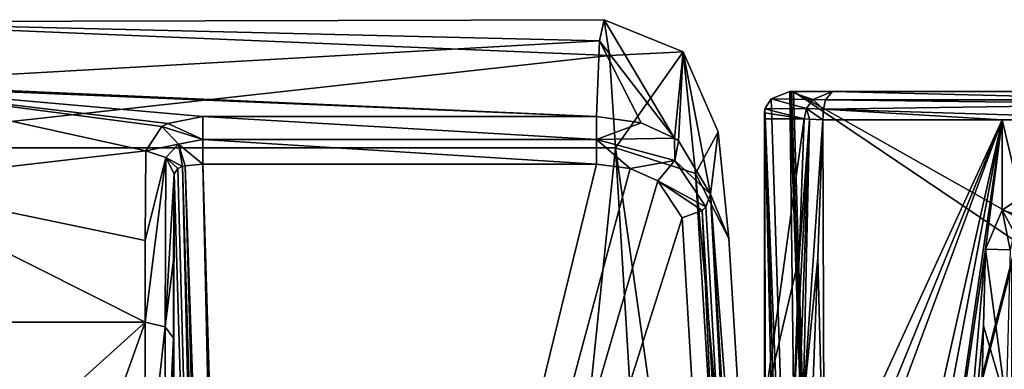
# Model space of a CAD drawing. Header units: millimetres. Extents: x -18.9 to 18.9, y -8.8 to 59.9.
# Tile 410 of 463: x -11.6 to -4.7, y 57.3 to 59.8. Entities that reach past the tile are written whole.
import ezdxf

# ---------------------------------------------------------------- set-up
doc = ezdxf.new("R2010")
doc.units = ezdxf.units.MM
doc.header["$LTSCALE"] = 65.185185
for name, color, linetype in [('1004', 7, 'CONTINUOUS'), ('248', 7, 'CONTINUOUS'), ('249', 7, 'CONTINUOUS'), ('251', 7, 'CONTINUOUS'), ('256', 7, 'CONTINUOUS'), ('343', 7, 'CONTINUOUS'), ('344', 7, 'CONTINUOUS'), ('345', 7, 'CONTINUOUS'), ('346', 7, 'CONTINUOUS'), ('359', 7, 'CONTINUOUS'), ('416', 7, 'CONTINUOUS'), ('417', 7, 'CONTINUOUS'), ('418', 7, 'CONTINUOUS'), ('419', 7, 'CONTINUOUS'), ('420', 7, 'CONTINUOUS'), ('421', 7, 'CONTINUOUS'), ('834', 7, 'CONTINUOUS'), ('862', 7, 'CONTINUOUS'), ('867', 7, 'CONTINUOUS'), ('870', 7, 'CONTINUOUS'), ('911', 7, 'CONTINUOUS'), ('935', 7, 'CONTINUOUS'), ('958', 7, 'CONTINUOUS'), ('961', 7, 'CONTINUOUS'), ('968', 7, 'CONTINUOUS'), ('969', 7, 'CONTINUOUS'), ('983', 7, 'CONTINUOUS')]:
    doc.layers.add(name, color=color, linetype=linetype)

msp = doc.modelspace()

# ---------------------------------------------------------------- linework, layer by layer
at = {"layer": '1004', "color": 7, "linetype": 'Continuous'}
for points in [[(-4.6757, 58.4638, -9.8795), (-4.545, 58.5521, -9.9154), (-4.509, 58.4127, -9.87), (-4.6757, 58.4638, -9.8795)], [(-4.793, 58.1903, -9.8463), (-4.6757, 58.4638, -9.8795), (-4.6186, 58.1862, -9.8145), (-4.793, 58.1903, -9.8463)], [(-4.6186, 58.1862, -9.8145), (-4.6757, 58.4638, -9.8795), (-4.5916, 58.3093, -9.8313), (-4.6186, 58.1862, -9.8145)], [(-4.5916, 58.3093, -9.8313), (-4.6757, 58.4638, -9.8795), (-4.509, 58.4127, -9.87), (-4.5916, 58.3093, -9.8313)]]:
    msp.add_3dface(points, dxfattribs=at)
at = {"layer": '248', "color": 7, "linetype": 'Continuous'}
for points in [[(-10.7605, 50.0038, 10.8065), (-8.475, 48.4504, 13.0249), (-13.338, 58.9045, -1.905), (-10.7605, 50.0038, 10.8065)], [(-13.338, 58.9045, -1.905), (-8.475, 48.4504, 13.0249), (-7.3992, 58.9045, -1.905), (-13.338, 58.9045, -1.905)], [(-12.5378, 51.9614, 8.0107), (-10.7605, 50.0038, 10.8065), (-13.338, 58.9045, -1.905), (-12.5378, 51.9614, 8.0107)], [(-7.3992, 58.9045, -1.905), (-8.475, 48.4504, 13.0249), (-6.9915, 52.2075, 7.6593), (-7.3992, 58.9045, -1.905)]]:
    msp.add_3dface(points, dxfattribs=at)
at = {"layer": '249', "color": 7, "linetype": 'Continuous'}
for points in [[(-12.5376, 57.6766, -8.8687), (-10.7107, 57.6766, -8.8687), (-12.0841, 56.4378, -9.7361), (-12.5376, 57.6766, -8.8687)], [(-12.0841, 56.4378, -9.7361), (-10.7107, 57.6766, -8.8687), (-11.5732, 55.2528, -10.5658), (-12.0841, 56.4378, -9.7361)], [(-10.7107, 57.6766, -8.8687), (-10.7107, 56.3571, -9.7926), (-11.5732, 55.2528, -10.5658), (-10.7107, 57.6766, -8.8687)]]:
    msp.add_3dface(points, dxfattribs=at)
at = {"layer": '251', "color": 7, "linetype": 'Continuous'}
for points in [[(-6.5997, 58.2652, -2.3867), (-6.7288, 58.5772, -6.6822), (-6.6755, 59.015, -4.5099), (-6.5997, 58.2652, -2.3867)], [(-6.192, 49.5396, 5.7571), (-6.7288, 58.5772, -6.6822), (-6.192, 51.5682, 7.1776), (-6.192, 49.5396, 5.7571)], [(-6.192, 51.5682, 7.1776), (-6.7288, 58.5772, -6.6822), (-6.5997, 58.2652, -2.3867), (-6.192, 51.5682, 7.1776)]]:
    msp.add_3dface(points, dxfattribs=at)
at = {"layer": '256', "color": 7, "linetype": 'Continuous'}
for points in [[(-13.338, 58.9045, -1.905), (-7.4412, 59.5544, -3.1984), (-13.1013, 59.7901, -4.342), (-13.338, 58.9045, -1.905)], [(-7.4789, 59.8054, -4.5904), (-7.5101, 59.6576, -5.9928), (-13.1013, 59.7901, -4.342), (-7.4789, 59.8054, -4.5904)], [(-7.4412, 59.5544, -3.1984), (-7.4789, 59.8054, -4.5904), (-13.1013, 59.7901, -4.342), (-7.4412, 59.5544, -3.1984)], [(-13.1013, 59.7901, -4.342), (-7.5101, 59.6576, -5.9928), (-12.81, 59.3572, -6.8493), (-13.1013, 59.7901, -4.342)], [(-7.5101, 59.6576, -5.9928), (-7.5325, 59.1242, -7.2982), (-12.81, 59.3572, -6.8493), (-7.5101, 59.6576, -5.9928)], [(-13.338, 58.9045, -1.905), (-7.3992, 58.9045, -1.905), (-7.4412, 59.5544, -3.1984), (-13.338, 58.9045, -1.905)], [(-12.81, 59.3572, -6.8493), (-7.5325, 59.1242, -7.2982), (-12.8064, 59.3441, -6.8778), (-12.81, 59.3572, -6.8493)], [(-10.5922, 59.0526, -7.4167), (-10.7059, 58.8817, -7.6731), (-12.8064, 59.3441, -6.8778), (-10.5922, 59.0526, -7.4167)], [(-12.8064, 59.3441, -6.8778), (-10.7059, 58.8817, -7.6731), (-12.6636, 58.6566, -7.9657), (-12.8064, 59.3441, -6.8778)], [(-10.5513, 59.0743, -7.3815), (-10.5922, 59.0526, -7.4167), (-12.8064, 59.3441, -6.8778), (-10.5513, 59.0743, -7.3815)], [(-10.3031, 59.1242, -7.2982), (-10.5513, 59.0743, -7.3815), (-12.8064, 59.3441, -6.8778), (-10.3031, 59.1242, -7.2982)], [(-7.5325, 59.1242, -7.2982), (-10.3031, 59.1242, -7.2982), (-12.8064, 59.3441, -6.8778), (-7.5325, 59.1242, -7.2982)], [(-10.7059, 58.8817, -7.6731), (-10.7098, 58.2518, -8.3985), (-12.6636, 58.6566, -7.9657), (-10.7059, 58.8817, -7.6731)], [(-10.7107, 57.6766, -8.8687), (-12.5376, 57.6766, -8.8687), (-12.6636, 58.6566, -7.9657), (-10.7107, 57.6766, -8.8687)], [(-10.7098, 58.2518, -8.3985), (-10.7107, 57.6766, -8.8687), (-12.6636, 58.6566, -7.9657), (-10.7098, 58.2518, -8.3985)]]:
    msp.add_3dface(points, dxfattribs=at)
at = {"layer": '343', "color": 7, "linetype": 'Continuous'}
for points in [[(-10.2034, 48.5327, 6.4627), (-10.5108, 56.2444, -9.6316), (-10.5059, 58.7208, -7.5599), (-10.2034, 48.5327, 6.4627)], [(-10.5059, 58.7208, -7.5599), (-10.5108, 56.2444, -9.6316), (-10.5098, 58.1161, -8.2563), (-10.5059, 58.7208, -7.5599)], [(-10.5098, 58.1161, -8.2563), (-10.5108, 56.2444, -9.6316), (-10.5108, 57.5639, -8.7077), (-10.5098, 58.1161, -8.2563)]]:
    msp.add_3dface(points, dxfattribs=at)
at = {"layer": '344', "color": 7, "linetype": 'Continuous'}
for points in [[(-10.3031, 58.7897, -7.3147), (-7.5325, 58.7897, -7.3147), (-10.0035, 48.6965, 6.5774), (-10.3031, 58.7897, -7.3147)], [(-7.5325, 58.7897, -7.3147), (-7.2954, 58.7582, -7.2714), (-10.0035, 48.6965, 6.5774), (-7.5325, 58.7897, -7.3147)], [(-7.2954, 58.7582, -7.2714), (-7.0991, 58.6713, -7.1516), (-10.0035, 48.6965, 6.5774), (-7.2954, 58.7582, -7.2714)], [(-7.0991, 58.6713, -7.1516), (-6.9287, 58.4114, -6.794), (-10.0035, 48.6965, 6.5774), (-7.0991, 58.6713, -7.1516)], [(-6.9287, 58.4114, -6.794), (-6.3919, 49.3738, 5.6453), (-10.0035, 48.6965, 6.5774), (-6.9287, 58.4114, -6.794)]]:
    msp.add_3dface(points, dxfattribs=at)
at = {"layer": '345', "color": 7, "linetype": 'Continuous'}
for points in [[(-7.5101, 59.6576, -5.9928), (-7.4789, 59.8054, -4.5904), (-6.983, 58.9723, -7.1256), (-7.5101, 59.6576, -5.9928)], [(-7.4789, 59.8054, -4.5904), (-7.4412, 59.5544, -3.1984), (-6.9225, 59.5798, -4.5537), (-7.4789, 59.8054, -4.5904)], [(-7.4789, 59.8054, -4.5904), (-6.9225, 59.5798, -4.5537), (-6.983, 58.9723, -7.1256), (-7.4789, 59.8054, -4.5904)], [(-7.5325, 59.1242, -7.2982), (-7.5101, 59.6576, -5.9928), (-7.2163, 59.0788, -7.2469), (-7.5325, 59.1242, -7.2982)], [(-7.5101, 59.6576, -5.9928), (-6.983, 58.9723, -7.1256), (-7.2163, 59.0788, -7.2469), (-7.5101, 59.6576, -5.9928)], [(-7.4412, 59.5544, -3.1984), (-7.3992, 58.9045, -1.905), (-6.9225, 59.5798, -4.5537), (-7.4412, 59.5544, -3.1984)], [(-7.3992, 58.9045, -1.905), (-6.8339, 58.7239, -2.0556), (-6.9225, 59.5798, -4.5537), (-7.3992, 58.9045, -1.905)], [(-6.983, 58.9723, -7.1256), (-6.9225, 59.5798, -4.5537), (-6.955, 58.953, -7.1038), (-6.983, 58.9723, -7.1256)], [(-6.9225, 59.5798, -4.5537), (-6.7288, 58.5772, -6.6822), (-6.955, 58.953, -7.1038), (-6.9225, 59.5798, -4.5537)], [(-6.6755, 59.015, -4.5099), (-6.7288, 58.5772, -6.6822), (-6.9225, 59.5798, -4.5537), (-6.6755, 59.015, -4.5099)], [(-6.8339, 58.7239, -2.0556), (-6.6755, 59.015, -4.5099), (-6.9225, 59.5798, -4.5537), (-6.8339, 58.7239, -2.0556)], [(-6.5997, 58.2652, -2.3867), (-6.6755, 59.015, -4.5099), (-6.8339, 58.7239, -2.0556), (-6.5997, 58.2652, -2.3867)]]:
    msp.add_3dface(points, dxfattribs=at)
at = {"layer": '346', "color": 7, "linetype": 'Continuous'}
for points in [[(-7.3992, 58.9045, -1.905), (-6.9915, 52.2075, 7.6593), (-6.4262, 52.0269, 7.5087), (-7.3992, 58.9045, -1.905)], [(-6.8339, 58.7239, -2.0556), (-7.3992, 58.9045, -1.905), (-6.4262, 52.0269, 7.5087), (-6.8339, 58.7239, -2.0556)], [(-6.192, 51.5682, 7.1776), (-6.5997, 58.2652, -2.3867), (-6.8339, 58.7239, -2.0556), (-6.192, 51.5682, 7.1776)], [(-6.192, 51.5682, 7.1776), (-6.8339, 58.7239, -2.0556), (-6.4262, 52.0269, 7.5087), (-6.192, 51.5682, 7.1776)]]:
    msp.add_3dface(points, dxfattribs=at)
at = {"layer": '359', "color": 7, "linetype": 'Continuous'}
for points in [[(-10.2034, 48.5327, 6.4627), (-10.5059, 58.7208, -7.5599), (-10.481, 58.7571, -7.4494), (-10.2034, 48.5327, 6.4627)], [(-10.4481, 58.7721, -7.3945), (-10.2034, 48.5327, 6.4627), (-10.481, 58.7571, -7.4494), (-10.4481, 58.7721, -7.3945)], [(-10.4276, 58.7778, -7.3713), (-10.1432, 48.649, 6.5459), (-10.4481, 58.7721, -7.3945), (-10.4276, 58.7778, -7.3713)], [(-10.1432, 48.649, 6.5459), (-10.2034, 48.5327, 6.4627), (-10.4481, 58.7721, -7.3945), (-10.1432, 48.649, 6.5459)], [(-10.3031, 58.7897, -7.3147), (-10.0782, 48.684, 6.57), (-10.4276, 58.7778, -7.3713), (-10.3031, 58.7897, -7.3147)], [(-10.0782, 48.684, 6.57), (-10.1432, 48.649, 6.5459), (-10.4276, 58.7778, -7.3713), (-10.0782, 48.684, 6.57)], [(-10.3031, 58.7897, -7.3147), (-10.0035, 48.6965, 6.5774), (-10.0782, 48.684, 6.57), (-10.3031, 58.7897, -7.3147)]]:
    msp.add_3dface(points, dxfattribs=at)
at = {"layer": '416', "color": 7, "linetype": 'Continuous'}
for points in [[(-10.7107, 56.3571, -9.7926), (-10.7107, 57.6766, -8.8687), (-10.5705, 57.6437, -8.8217), (-10.7107, 56.3571, -9.7926)], [(-10.5705, 56.3242, -9.7456), (-10.7107, 56.3571, -9.7926), (-10.5705, 57.6437, -8.8217), (-10.5705, 56.3242, -9.7456)], [(-10.5108, 57.5639, -8.7077), (-10.5705, 56.3242, -9.7456), (-10.5705, 57.6437, -8.8217), (-10.5108, 57.5639, -8.7077)], [(-10.5108, 57.5639, -8.7077), (-10.5108, 56.2444, -9.6316), (-10.5705, 56.3242, -9.7456), (-10.5108, 57.5639, -8.7077)]]:
    msp.add_3dface(points, dxfattribs=at)
at = {"layer": '417', "color": 7, "linetype": 'Continuous'}
for points in [[(-10.7098, 58.2518, -8.3985), (-10.7059, 58.8817, -7.6731), (-10.5657, 58.8344, -7.6405), (-10.7098, 58.2518, -8.3985)], [(-10.7107, 57.6766, -8.8687), (-10.7098, 58.2518, -8.3985), (-10.5657, 58.8344, -7.6405), (-10.7107, 57.6766, -8.8687)], [(-10.5705, 57.6437, -8.8217), (-10.7107, 57.6766, -8.8687), (-10.5657, 58.8344, -7.6405), (-10.5705, 57.6437, -8.8217)], [(-10.5059, 58.7208, -7.5599), (-10.5705, 57.6437, -8.8217), (-10.5657, 58.8344, -7.6405), (-10.5059, 58.7208, -7.5599)], [(-10.5059, 58.7208, -7.5599), (-10.5098, 58.1161, -8.2563), (-10.5705, 57.6437, -8.8217), (-10.5059, 58.7208, -7.5599)], [(-10.5098, 58.1161, -8.2563), (-10.5108, 57.5639, -8.7077), (-10.5705, 57.6437, -8.8217), (-10.5098, 58.1161, -8.2563)]]:
    msp.add_3dface(points, dxfattribs=at)
at = {"layer": '418', "color": 7, "linetype": 'Continuous'}
for points in [[(-10.5513, 59.0743, -7.3815), (-10.3031, 59.1242, -7.2982), (-10.3031, 58.9614, -7.3969), (-10.5513, 59.0743, -7.3815)], [(-10.7059, 58.8817, -7.6731), (-10.5922, 59.0526, -7.4167), (-10.4753, 58.9304, -7.4661), (-10.7059, 58.8817, -7.6731)], [(-10.5922, 59.0526, -7.4167), (-10.5513, 59.0743, -7.3815), (-10.3031, 58.9614, -7.3969), (-10.5922, 59.0526, -7.4167)], [(-10.4753, 58.9304, -7.4661), (-10.5922, 59.0526, -7.4167), (-10.3031, 58.9614, -7.3969), (-10.4753, 58.9304, -7.4661)], [(-10.3031, 58.7897, -7.3147), (-10.4753, 58.9304, -7.4661), (-10.3031, 58.9614, -7.3969), (-10.3031, 58.7897, -7.3147)], [(-10.5657, 58.8344, -7.6405), (-10.7059, 58.8817, -7.6731), (-10.4753, 58.9304, -7.4661), (-10.5657, 58.8344, -7.6405)], [(-10.4481, 58.7721, -7.3945), (-10.5657, 58.8344, -7.6405), (-10.4753, 58.9304, -7.4661), (-10.4481, 58.7721, -7.3945)], [(-10.3031, 58.7897, -7.3147), (-10.4276, 58.7778, -7.3713), (-10.4753, 58.9304, -7.4661), (-10.3031, 58.7897, -7.3147)], [(-10.4276, 58.7778, -7.3713), (-10.4481, 58.7721, -7.3945), (-10.4753, 58.9304, -7.4661), (-10.4276, 58.7778, -7.3713)], [(-10.481, 58.7571, -7.4494), (-10.5059, 58.7208, -7.5599), (-10.5657, 58.8344, -7.6405), (-10.481, 58.7571, -7.4494)], [(-10.4481, 58.7721, -7.3945), (-10.481, 58.7571, -7.4494), (-10.5657, 58.8344, -7.6405), (-10.4481, 58.7721, -7.3945)]]:
    msp.add_3dface(points, dxfattribs=at)
at = {"layer": '419', "color": 7, "linetype": 'Continuous'}
for points in [[(-10.3031, 59.1242, -7.2982), (-7.5325, 59.1242, -7.2982), (-7.5325, 58.9614, -7.3969), (-10.3031, 59.1242, -7.2982)], [(-10.3031, 58.9614, -7.3969), (-10.3031, 59.1242, -7.2982), (-7.5325, 58.9614, -7.3969), (-10.3031, 58.9614, -7.3969)], [(-7.5325, 58.7897, -7.3147), (-10.3031, 58.7897, -7.3147), (-10.3031, 58.9614, -7.3969), (-7.5325, 58.7897, -7.3147)], [(-7.5325, 58.7897, -7.3147), (-10.3031, 58.9614, -7.3969), (-7.5325, 58.9614, -7.3969), (-7.5325, 58.7897, -7.3147)]]:
    msp.add_3dface(points, dxfattribs=at)
at = {"layer": '420', "color": 7, "linetype": 'Continuous'}
for points in [[(-7.5325, 59.1242, -7.2982), (-7.2163, 59.0788, -7.2469), (-7.5325, 58.9614, -7.3969), (-7.5325, 59.1242, -7.2982)], [(-7.2163, 59.0788, -7.2469), (-6.983, 58.9723, -7.1256), (-7.5325, 58.9614, -7.3969), (-7.2163, 59.0788, -7.2469)], [(-7.5325, 58.9614, -7.3969), (-6.983, 58.9723, -7.1256), (-6.9799, 58.8139, -7.1938), (-7.5325, 58.9614, -7.3969)], [(-7.2954, 58.7582, -7.2714), (-7.5325, 58.7897, -7.3147), (-7.5325, 58.9614, -7.3969), (-7.2954, 58.7582, -7.2714)], [(-7.2954, 58.7582, -7.2714), (-7.5325, 58.9614, -7.3969), (-6.9799, 58.8139, -7.1938), (-7.2954, 58.7582, -7.2714)], [(-6.983, 58.9723, -7.1256), (-6.955, 58.953, -7.1038), (-6.9799, 58.8139, -7.1938), (-6.983, 58.9723, -7.1256)], [(-6.955, 58.953, -7.1038), (-6.7288, 58.5772, -6.6822), (-6.9799, 58.8139, -7.1938), (-6.955, 58.953, -7.1038)], [(-7.0991, 58.6713, -7.1516), (-7.2954, 58.7582, -7.2714), (-6.9799, 58.8139, -7.1938), (-7.0991, 58.6713, -7.1516)], [(-6.7614, 58.4882, -6.7455), (-7.0991, 58.6713, -7.1516), (-6.9799, 58.8139, -7.1938), (-6.7614, 58.4882, -6.7455)], [(-6.7288, 58.5772, -6.6822), (-6.7614, 58.4882, -6.7455), (-6.9799, 58.8139, -7.1938), (-6.7288, 58.5772, -6.6822)], [(-6.9287, 58.4114, -6.794), (-7.0991, 58.6713, -7.1516), (-6.7874, 58.4617, -6.7636), (-6.9287, 58.4114, -6.794)], [(-6.7874, 58.4617, -6.7636), (-7.0991, 58.6713, -7.1516), (-6.7614, 58.4882, -6.7455), (-6.7874, 58.4617, -6.7636)]]:
    msp.add_3dface(points, dxfattribs=at)
at = {"layer": '421', "color": 7, "linetype": 'Continuous'}
for points in [[(-6.7288, 58.5772, -6.6822), (-6.2506, 49.424, 5.6757), (-6.7614, 58.4882, -6.7455), (-6.7288, 58.5772, -6.6822)], [(-6.7288, 58.5772, -6.6822), (-6.192, 49.5396, 5.7571), (-6.2506, 49.424, 5.6757), (-6.7288, 58.5772, -6.6822)], [(-6.3919, 49.3738, 5.6453), (-6.9287, 58.4114, -6.794), (-6.7874, 58.4617, -6.7636), (-6.3919, 49.3738, 5.6453)], [(-6.2506, 49.424, 5.6757), (-6.7874, 58.4617, -6.7636), (-6.7614, 58.4882, -6.7455), (-6.2506, 49.424, 5.6757)], [(-6.2506, 49.424, 5.6757), (-6.3919, 49.3738, 5.6453), (-6.7874, 58.4617, -6.7636), (-6.2506, 49.424, 5.6757)]]:
    msp.add_3dface(points, dxfattribs=at)
at = {"layer": '834', "color": 7, "linetype": 'Continuous'}
for points in [[(-6.1449, 59.3, -3.3415), (-5.9491, 52.8673, 5.8452), (-4.5736, 58.2423, -1.831), (-6.1449, 59.3, -3.3415)], [(-3.3321, 59.3, -3.3415), (-6.1449, 59.3, -3.3415), (-4.4911, 58.3691, -2.0122), (-3.3321, 59.3, -3.3415)], [(-4.4911, 58.3691, -2.0122), (-6.1449, 59.3, -3.3415), (-4.5736, 58.2423, -1.831), (-4.4911, 58.3691, -2.0122)], [(-4.5736, 58.2423, -1.831), (-5.9491, 52.8673, 5.8452), (-4.6062, 58.0767, -1.5946), (-4.5736, 58.2423, -1.831)], [(-4.6062, 58.0767, -1.5946), (-5.9491, 52.8673, 5.8452), (-4.6062, 57.2738, -0.4478), (-4.6062, 58.0767, -1.5946)]]:
    msp.add_3dface(points, dxfattribs=at)
at = {"layer": '862', "color": 7, "linetype": 'Continuous'}
for points in [[(-5.9386, 59.1, -9.4747), (-5.9276, 56.3721, -9.4787), (-5.974, 58.1292, -9.4618), (-5.9386, 59.1, -9.4747)], [(-4.6739, 59.1, -9.88), (-5.9276, 56.3721, -9.4787), (-5.9386, 59.1, -9.4747), (-4.6739, 59.1, -9.88)], [(-5.8425, 56.2506, -9.5093), (-5.9276, 56.3721, -9.4787), (-4.6739, 59.1, -9.88), (-5.8425, 56.2506, -9.5093)], [(-5.8044, 56.0543, -9.5228), (-5.8425, 56.2506, -9.5093), (-4.6739, 59.1, -9.88), (-5.8044, 56.0543, -9.5228)], [(-5.8044, 54.0888, -9.5228), (-5.8044, 56.0543, -9.5228), (-4.6739, 59.1, -9.88), (-5.8044, 54.0888, -9.5228)], [(-5.6945, 53.6976, -9.5613), (-5.8044, 54.0888, -9.5228), (-4.6739, 59.1, -9.88), (-5.6945, 53.6976, -9.5613)], [(-5.4856, 53.525, -9.6322), (-5.6945, 53.6976, -9.5613), (-4.6739, 59.1, -9.88), (-5.4856, 53.525, -9.6322)], [(-4.793, 58.1903, -9.8463), (-5.4856, 53.525, -9.6322), (-4.6739, 59.1, -9.88), (-4.793, 58.1903, -9.8463)], [(-4.6757, 58.4638, -9.8795), (-4.793, 58.1903, -9.8463), (-4.6739, 59.1, -9.88), (-4.6757, 58.4638, -9.8795)], [(-4.545, 58.5521, -9.9154), (-4.6757, 58.4638, -9.8795), (-4.6739, 59.1, -9.88), (-4.545, 58.5521, -9.9154)], [(-3.4859, 59.1, -10.1667), (-4.545, 58.5521, -9.9154), (-4.6739, 59.1, -9.88), (-3.4859, 59.1, -10.1667)], [(-5.1999, 53.5032, -9.7243), (-5.4856, 53.525, -9.6322), (-4.793, 58.1903, -9.8463), (-5.1999, 53.5032, -9.7243)], [(-4.793, 58.1903, -9.8463), (-4.8066, 57.6496, -9.8424), (-5.1999, 53.5032, -9.7243), (-4.793, 58.1903, -9.8463)], [(-5.974, 58.1292, -9.4618), (-5.9276, 56.3721, -9.4787), (-6.012, 57.0858, -9.4479), (-5.974, 58.1292, -9.4618)], [(-4.8201, 57.1099, -9.8385), (-5.1999, 53.5032, -9.7243), (-4.8066, 57.6496, -9.8424), (-4.8201, 57.1099, -9.8385)]]:
    msp.add_3dface(points, dxfattribs=at)
at = {"layer": '867', "color": 7, "linetype": 'Continuous'}
for points in [[(-6.1579, 59.3, -3.3423), (-6.1449, 59.3, -3.3415), (-6.1707, 59.3, -3.3444), (-6.1579, 59.3, -3.3423)], [(-6.1707, 59.3, -3.3444), (-6.1449, 59.3, -3.3415), (-5.8703, 59.3, -9.2867), (-6.1707, 59.3, -3.3444)], [(-6.1449, 59.3, -3.3415), (-3.3321, 59.3, -3.3415), (-5.8703, 59.3, -9.2867), (-6.1449, 59.3, -3.3415)], [(-5.8703, 59.3, -9.2867), (-3.3321, 59.3, -3.3415), (-4.6203, 59.3, -9.6874), (-5.8703, 59.3, -9.2867)]]:
    msp.add_3dface(points, dxfattribs=at)
at = {"layer": '870', "color": 7, "linetype": 'Continuous'}
for points in [[(-5.9187, 59.2411, -9.4199), (-5.8703, 59.3, -9.2867), (-3.4743, 59.2406, -10.1101), (-5.9187, 59.2411, -9.4199)], [(-5.8703, 59.3, -9.2867), (-4.6203, 59.3, -9.6874), (-3.4743, 59.2406, -10.1101), (-5.8703, 59.3, -9.2867)], [(-5.9334, 59.176, -9.4606), (-5.9187, 59.2411, -9.4199), (-3.479, 59.2102, -10.1344), (-5.9334, 59.176, -9.4606)], [(-3.479, 59.2102, -10.1344), (-5.9187, 59.2411, -9.4199), (-3.4743, 59.2406, -10.1101), (-3.479, 59.2102, -10.1344)], [(-4.6739, 59.1, -9.88), (-5.9386, 59.1, -9.4747), (-5.9334, 59.176, -9.4606), (-4.6739, 59.1, -9.88)], [(-3.4859, 59.1, -10.1667), (-5.9334, 59.176, -9.4606), (-3.479, 59.2102, -10.1344), (-3.4859, 59.1, -10.1667)], [(-3.4859, 59.1, -10.1667), (-4.6739, 59.1, -9.88), (-5.9334, 59.176, -9.4606), (-3.4859, 59.1, -10.1667)]]:
    msp.add_3dface(points, dxfattribs=at)
at = {"layer": '911', "color": 7, "linetype": 'Continuous'}
for points in [[(-6.3481, 59.1488, -3.6753), (-6.3491, 59.107, -3.7733), (-6.3474, 56.9982, -5.1302), (-6.3481, 59.1488, -3.6753)], [(-6.3462, 59.1784, -3.5166), (-6.3481, 59.1488, -3.6753), (-6.3474, 56.9982, -5.1302), (-6.3462, 59.1784, -3.5166)], [(-6.3448, 56.9211, -5.0002), (-6.3462, 59.1784, -3.5166), (-6.3474, 56.9982, -5.1302), (-6.3448, 56.9211, -5.0002)], [(-6.1491, 50.4898, 4.1847), (-6.1491, 52.7015, 5.7333), (-6.3462, 59.1784, -3.5166), (-6.1491, 50.4898, 4.1847)], [(-6.1491, 50.4898, 4.1847), (-6.3462, 59.1784, -3.5166), (-6.3448, 56.9211, -5.0002), (-6.1491, 50.4898, 4.1847)], [(-6.3491, 59.107, -3.7733), (-6.3491, 57.0929, -5.1836), (-6.3474, 56.9982, -5.1302), (-6.3491, 59.107, -3.7733)]]:
    msp.add_3dface(points, dxfattribs=at)
at = {"layer": '935', "color": 7, "linetype": 'Continuous'}
for points in [[(-6.1707, 59.3, -3.3444), (-6.301, 59.2494, -3.3994), (-6.0905, 52.8179, 5.8136), (-6.1707, 59.3, -3.3444)], [(-5.9491, 52.8673, 5.8452), (-6.1579, 59.3, -3.3423), (-6.1707, 59.3, -3.3444), (-5.9491, 52.8673, 5.8452)], [(-5.9491, 52.8673, 5.8452), (-6.1707, 59.3, -3.3444), (-6.0905, 52.8179, 5.8136), (-5.9491, 52.8673, 5.8452)], [(-5.9491, 52.8673, 5.8452), (-6.1449, 59.3, -3.3415), (-6.1579, 59.3, -3.3423), (-5.9491, 52.8673, 5.8452)], [(-6.301, 59.2494, -3.3994), (-6.3462, 59.1784, -3.5166), (-6.0905, 52.8179, 5.8136), (-6.301, 59.2494, -3.3994)], [(-6.3462, 59.1784, -3.5166), (-6.1491, 52.7015, 5.7333), (-6.0905, 52.8179, 5.8136), (-6.3462, 59.1784, -3.5166)]]:
    msp.add_3dface(points, dxfattribs=at)
at = {"layer": '958', "color": 7, "linetype": 'Continuous'}
for points in [[(-6.3491, 57.0929, -5.1836), (-6.3491, 59.107, -3.7733), (-6.0699, 59.107, -9.2968), (-6.3491, 57.0929, -5.1836)], [(-6.1049, 58.1363, -9.2841), (-6.3491, 57.0929, -5.1836), (-6.0699, 59.107, -9.2968), (-6.1049, 58.1363, -9.2841)], [(-6.1425, 57.0929, -9.2703), (-6.3491, 57.0929, -5.1836), (-6.1049, 58.1363, -9.2841), (-6.1425, 57.0929, -9.2703)]]:
    msp.add_3dface(points, dxfattribs=at)
at = {"layer": '961', "color": 7, "linetype": 'Continuous'}
for points in [[(-6.1425, 57.0929, -9.2703), (-6.1049, 58.1363, -9.2841), (-6.0311, 59.1042, -9.4056), (-6.1425, 57.0929, -9.2703)], [(-6.1425, 57.0929, -9.2703), (-6.0311, 59.1042, -9.4056), (-6.104, 57.0901, -9.3787), (-6.1425, 57.0929, -9.2703)], [(-6.1049, 58.1363, -9.2841), (-6.0699, 59.107, -9.2968), (-6.0311, 59.1042, -9.4056), (-6.1049, 58.1363, -9.2841)], [(-6.104, 57.0901, -9.3787), (-6.0311, 59.1042, -9.4056), (-6.077, 57.0887, -9.4085), (-6.104, 57.0901, -9.3787)], [(-6.0311, 59.1042, -9.4056), (-5.9386, 59.1, -9.4747), (-6.077, 57.0887, -9.4085), (-6.0311, 59.1042, -9.4056)], [(-5.9386, 59.1, -9.4747), (-5.974, 58.1292, -9.4618), (-6.077, 57.0887, -9.4085), (-5.9386, 59.1, -9.4747)], [(-6.012, 57.0858, -9.4479), (-6.077, 57.0887, -9.4085), (-5.974, 58.1292, -9.4618), (-6.012, 57.0858, -9.4479)]]:
    msp.add_3dface(points, dxfattribs=at)
at = {"layer": '968', "color": 7, "linetype": 'Continuous'}
for points in [[(-6.0093, 59.2436, -9.2938), (-5.8703, 59.3, -9.2867), (-5.9187, 59.2411, -9.4199), (-6.0093, 59.2436, -9.2938)], [(-6.053, 59.1809, -9.296), (-6.0093, 59.2436, -9.2938), (-5.9334, 59.176, -9.4606), (-6.053, 59.1809, -9.296)], [(-5.9334, 59.176, -9.4606), (-6.0093, 59.2436, -9.2938), (-5.9187, 59.2411, -9.4199), (-5.9334, 59.176, -9.4606)], [(-6.0311, 59.1042, -9.4056), (-6.0699, 59.107, -9.2968), (-6.053, 59.1809, -9.296), (-6.0311, 59.1042, -9.4056)], [(-5.9386, 59.1, -9.4747), (-6.0311, 59.1042, -9.4056), (-6.053, 59.1809, -9.296), (-5.9386, 59.1, -9.4747)], [(-5.9386, 59.1, -9.4747), (-6.053, 59.1809, -9.296), (-5.9334, 59.176, -9.4606), (-5.9386, 59.1, -9.4747)]]:
    msp.add_3dface(points, dxfattribs=at)
at = {"layer": '969', "color": 7, "linetype": 'Continuous'}
for points in [[(-6.301, 59.2494, -3.3994), (-6.1707, 59.3, -3.3444), (-6.0093, 59.2436, -9.2938), (-6.301, 59.2494, -3.3994)], [(-6.1707, 59.3, -3.3444), (-5.8703, 59.3, -9.2867), (-6.0093, 59.2436, -9.2938), (-6.1707, 59.3, -3.3444)], [(-6.3462, 59.1784, -3.5166), (-6.301, 59.2494, -3.3994), (-6.053, 59.1809, -9.296), (-6.3462, 59.1784, -3.5166)], [(-6.053, 59.1809, -9.296), (-6.301, 59.2494, -3.3994), (-6.0093, 59.2436, -9.2938), (-6.053, 59.1809, -9.296)], [(-6.3491, 59.107, -3.7733), (-6.3481, 59.1488, -3.6753), (-6.0699, 59.107, -9.2968), (-6.3491, 59.107, -3.7733)], [(-6.3481, 59.1488, -3.6753), (-6.3462, 59.1784, -3.5166), (-6.0699, 59.107, -9.2968), (-6.3481, 59.1488, -3.6753)], [(-6.0699, 59.107, -9.2968), (-6.3462, 59.1784, -3.5166), (-6.053, 59.1809, -9.296), (-6.0699, 59.107, -9.2968)]]:
    msp.add_3dface(points, dxfattribs=at)
at = {"layer": '983', "color": 7, "linetype": 'Continuous'}
for points in [[(-4.8066, 57.6496, -9.8424), (-4.793, 58.1903, -9.8463), (-4.6459, 57.1058, -9.8072), (-4.8066, 57.6496, -9.8424)], [(-4.793, 58.1903, -9.8463), (-4.6186, 58.1862, -9.8145), (-4.6459, 57.1058, -9.8072), (-4.793, 58.1903, -9.8463)], [(-4.8201, 57.1099, -9.8385), (-4.8066, 57.6496, -9.8424), (-4.6459, 57.1058, -9.8072), (-4.8201, 57.1099, -9.8385)]]:
    msp.add_3dface(points, dxfattribs=at)

doc.saveas('drawing.dxf')
